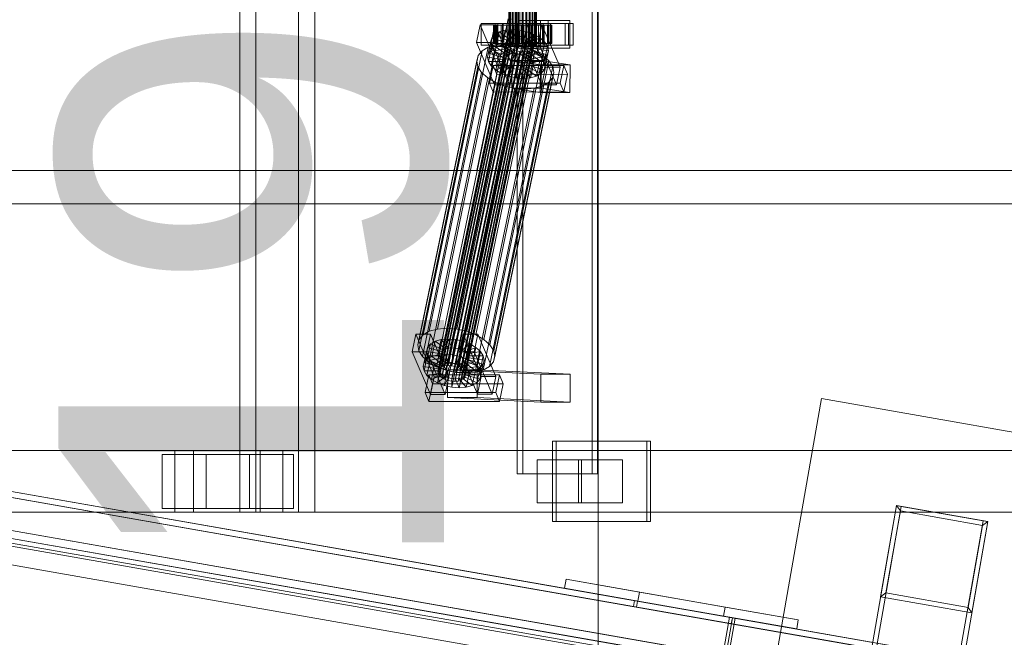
# Model space of a CAD drawing. Header units: millimetres. Extents: x -4395 to 65662, y -65530 to 6847.
# Tile 655 of 656: x 22675 to 23313, y -18531 to -18130. Entities that reach past the tile are written whole.
import ezdxf

# ---------------------------------------------------------------- set-up
doc = ezdxf.new("R2010")
doc.units = ezdxf.units.MM
for name, color, linetype, lineweight in [('COTAS_O', 1, 'Continuous', 0), ('superior_C02', 7, 'Continuous', 0), ('superior_C07', 7, 'Continuous', 0)]:
    doc.layers.add(name, color=color, linetype=linetype, lineweight=lineweight)
doc.dimstyles.new('R19_100', dxfattribs={"dimtxt": 250, "dimasz": 150, "dimexe": 150, "dimexo": 80, "dimgap": 100, "dimtad": 1, "dimtih": 1, "dimtoh": 1, "dimdsep": 46, "dimcen": 0.09, "dimadec": 0, "dimazin": 0, "dimtfac": 1, "dimtdec": 4, "dimtofl": 0, "dimtmove": 0, "dimatfit": 3, "dimfxl": 1, "dimtolj": 1, "dimtzin": 0, "dimarcsym": 0})

# ---------------------------------------------------------------- blocks, each defined once
blk = doc.blocks.new('DIM_R33_39')
at = {"layer": 'COTAS_O'}
for p, q in [((23050.07, -17510), (23005.07, -17660)), ((23750.07, -17510), (23050.07, -17510)), ((23050.07, -19480), (23050.07, -17510)), ((23050.07, -17510), (23095.07, -17660)), ((23050.07, -19480), (23005.07, -19330)), ((23050.07, -19480), (23095.07, -19330)), ((23750.07, -19480), (23050.07, -19480))]:
    blk.add_line(p, q, dxfattribs=at)
blk.add_text('1970 O', height=250, rotation=90, dxfattribs=at).set_placement((22950.07, -18495))

msp = doc.modelspace()

# ---------------------------------------------------------------- linework, layer by layer
at = {"layer": 'superior_C02'}
for p, q in [((22817.676, -17550), (22817.676, -18450)), ((22828.108, -18450), (22828.108, -17550)), ((22855.858, -18450), (22855.858, -17550)), ((22866.29, -17550), (22866.29, -18450)), ((22997.619, -17575), (22997.619, -18425)), ((23001.196, -18425), (23001.196, -17575)), ((23046.11, -18425), (23046.11, -17575)), ((23049.687, -17575), (23049.687, -18425)), ((22992.128, -18148), (22992.128, -17852)), ((22992.339, -18148), (22992.339, -17852)), ((22992.529, -18148), (22992.529, -17852)), ((22993.149, -18148), (22993.149, -17852)), ((22993.516, -18148), (22993.516, -17852)), ((22994.502, -18148), (22994.502, -17852)), ((22995.021, -18148), (22995.021, -17852)), ((22996.306, -18148), (22996.306, -17852)), ((22996.942, -18148), (22996.942, -17852)), ((22998.438, -18148), (22998.438, -17852)), ((22999.148, -18148), (22999.148, -17852)), ((23000.753, -18148), (23000.753, -17852)), ((23001.488, -18148), (23001.488, -17852)), ((23003.092, -18148), (23003.092, -17852)), ((23003.803, -18148), (23003.803, -17852)), ((23005.298, -18148), (23005.298, -17852)), ((23005.935, -18148), (23005.935, -17852)), ((23007.219, -18148), (23007.219, -17852)), ((23007.739, -18148), (23007.739, -17852)), ((23008.724, -18148), (23008.724, -17852)), ((23009.092, -18148), (23009.092, -17852)), ((23009.711, -17852), (23009.711, -18148)), ((23009.901, -18148), (23009.901, -17852)), ((23010.113, -18148), (23010.113, -17852)), ((22973.531, -18133.859), (22971.151, -18145.327)), ((22991.771, -18130), (22971.369, -18228.298)), ((22973.147, -18228.298), (22993.55, -18130)), ((22983.076, -18133.847), (22973.531, -18133.859)), ((22985.282, -18161.391), (22973.531, -18133.859)), ((22983.765, -18133), (22974.219, -18133)), ((22974.219, -18133), (22974.219, -18147)), ((22988.526, -18133), (22974.219, -18133)), ((22980.696, -18145.315), (22983.076, -18133.847)), ((22982.582, -18134), (22982.136, -18134)), ((22982.136, -18134), (22992.128, -18134)), ((22982.136, -18146), (22982.136, -18134)), ((22982.136, -18134), (22982.984, -18134)), ((22984.291, -18134), (22982.582, -18134)), ((22982.582, -18134), (22992.339, -18134)), ((22982.582, -18146), (22982.582, -18134)), ((22982.984, -18134), (22992.529, -18134)), ((22982.984, -18146), (22982.984, -18134)), ((22982.984, -18134), (22985.067, -18134)), ((22983.076, -18133.847), (22994.827, -18161.379)), ((22983.765, -18147), (22983.765, -18133)), ((22983.765, -18133), (22998.071, -18133)), ((22987.148, -18134), (22984.291, -18134)), ((22984.291, -18134), (22993.149, -18134)), ((22984.291, -18146), (22984.291, -18134)), ((23030.884, -18133), (22985.066, -18133)), ((22985.066, -18133), (22985.066, -18147)), ((22988.047, -18133), (22985.066, -18133)), ((22985.067, -18134), (22993.516, -18134)), ((22985.067, -18146), (22985.067, -18134)), ((22985.067, -18134), (22988.245, -18134)), ((22990.956, -18134), (22987.148, -18134)), ((22987.148, -18134), (22994.502, -18134)), ((22987.148, -18146), (22987.148, -18134)), ((22988.047, -18147), (22988.047, -18133)), ((22988.047, -18133), (23033.865, -18133)), ((22988.245, -18134), (22995.021, -18134)), ((22988.245, -18146), (22988.245, -18134)), ((22988.245, -18134), (22992.3, -18134)), ((22988.526, -18147), (22988.526, -18133)), ((22988.526, -18133), (22998.071, -18133)), ((22995.457, -18134), (22990.956, -18134)), ((22990.956, -18134), (22996.306, -18134)), ((22990.956, -18146), (22990.956, -18134)), ((22992.128, -18134), (22992.339, -18134)), ((22992.128, -18134), (22992.128, -18146)), ((22992.529, -18134), (22992.128, -18134)), ((22992.3, -18134), (22996.942, -18134)), ((22992.3, -18146), (22992.3, -18134)), ((22992.3, -18134), (22996.956, -18134)), ((22992.339, -18134), (22993.149, -18134)), ((22992.339, -18134), (22992.339, -18146)), ((22992.529, -18134), (22992.529, -18146)), ((22993.516, -18134), (22992.529, -18134)), ((22993.149, -18134), (22994.502, -18134)), ((22993.149, -18134), (22993.149, -18146)), ((22993.516, -18134), (22993.516, -18146)), ((22995.021, -18134), (22993.516, -18134)), ((22994.502, -18134), (22996.306, -18134)), ((22994.502, -18134), (22994.502, -18146)), ((22995.021, -18134), (22995.021, -18146)), ((22996.942, -18134), (22995.021, -18134)), ((23000.344, -18134), (22995.457, -18134)), ((22995.457, -18134), (22998.438, -18134)), ((22995.457, -18146), (22995.457, -18134)), ((22996.306, -18134), (22998.438, -18134)), ((22996.306, -18134), (22996.306, -18146)), ((22996.942, -18134), (22996.942, -18146)), ((22999.148, -18134), (22996.942, -18134)), ((22996.956, -18134), (22999.148, -18134)), ((22996.956, -18146), (22996.956, -18134)), ((22996.956, -18134), (23001.896, -18134)), ((22998.071, -18133), (22998.071, -18147)), ((23017.521, -18131), (22998.43, -18131)), ((22998.43, -18131), (22998.43, -18149)), ((23012.617, -18131), (22998.43, -18131)), ((22998.438, -18134), (23000.753, -18134)), ((22998.438, -18134), (22998.438, -18146)), ((22999.148, -18134), (22999.148, -18146)), ((23001.488, -18134), (22999.148, -18134)), ((23005.284, -18134), (23000.344, -18134)), ((23000.344, -18134), (23000.753, -18134)), ((23000.344, -18146), (23000.344, -18134)), ((23000.753, -18134), (23003.092, -18134)), ((23000.753, -18134), (23000.753, -18146)), ((23001.896, -18134), (23001.488, -18134)), ((23001.488, -18134), (23001.488, -18146)), ((23003.803, -18134), (23001.488, -18134)), ((23004.077, -18133.821), (23001.696, -18145.289)), ((23001.896, -18146), (23001.896, -18134)), ((23001.896, -18134), (23006.783, -18134)), ((23005.284, -18134), (23003.092, -18134)), ((23003.092, -18134), (23005.298, -18134)), ((23003.092, -18134), (23003.092, -18146)), ((23006.783, -18134), (23003.803, -18134)), ((23003.803, -18134), (23003.803, -18146)), ((23005.935, -18134), (23003.803, -18134)), ((23013.622, -18133.809), (23004.077, -18133.821)), ((23015.827, -18161.353), (23004.077, -18133.821)), ((23014.31, -18133), (23004.765, -18133)), ((23004.765, -18133), (23004.765, -18147)), ((23019.071, -18133), (23004.765, -18133)), ((23009.94, -18134), (23005.284, -18134)), ((23005.284, -18146), (23005.284, -18134)), ((23009.94, -18134), (23005.298, -18134)), ((23005.298, -18134), (23007.219, -18134)), ((23005.298, -18134), (23005.298, -18146)), ((23011.284, -18134), (23005.935, -18134)), ((23005.935, -18134), (23005.935, -18146)), ((23007.739, -18134), (23005.935, -18134)), ((23006.783, -18146), (23006.783, -18134)), ((23006.783, -18134), (23011.284, -18134)), ((23013.995, -18134), (23007.219, -18134)), ((23007.219, -18134), (23008.724, -18134)), ((23007.219, -18134), (23007.219, -18146)), ((23015.093, -18134), (23007.739, -18134)), ((23007.739, -18134), (23007.739, -18146)), ((23009.092, -18134), (23007.739, -18134)), ((23017.173, -18134), (23008.724, -18134)), ((23008.724, -18134), (23009.711, -18134)), ((23008.724, -18134), (23008.724, -18146)), ((23017.949, -18134), (23009.092, -18134)), ((23009.092, -18134), (23009.092, -18146)), ((23009.901, -18134), (23009.092, -18134)), ((23009.711, -18134), (23019.257, -18134)), ((23009.711, -18146), (23009.711, -18134)), ((23009.711, -18134), (23010.113, -18134)), ((23019.658, -18134), (23009.901, -18134)), ((23009.901, -18134), (23009.901, -18146)), ((23010.113, -18134), (23009.901, -18134)), ((23013.995, -18134), (23009.94, -18134)), ((23009.94, -18146), (23009.94, -18134)), ((23020.104, -18134), (23010.113, -18134)), ((23010.113, -18134), (23010.113, -18146)), ((23011.242, -18145.277), (23013.622, -18133.809)), ((23011.284, -18146), (23011.284, -18134)), ((23011.284, -18134), (23015.093, -18134)), ((23012.617, -18149), (23012.617, -18131)), ((23012.617, -18131), (23031.708, -18131)), ((23013.622, -18133.809), (23025.373, -18161.341)), ((23017.173, -18134), (23013.995, -18134)), ((23013.995, -18146), (23013.995, -18134)), ((23014.31, -18147), (23014.31, -18133)), ((23014.31, -18133), (23028.617, -18133)), ((23015.093, -18146), (23015.093, -18134)), ((23015.093, -18134), (23017.949, -18134)), ((23019.257, -18134), (23017.173, -18134)), ((23017.173, -18146), (23017.173, -18134)), ((23017.521, -18149), (23017.521, -18131)), ((23017.521, -18131), (23031.708, -18131)), ((23017.949, -18146), (23017.949, -18134)), ((23017.949, -18134), (23019.658, -18134)), ((23019.071, -18147), (23019.071, -18133)), ((23019.071, -18133), (23028.617, -18133)), ((23019.257, -18134), (23019.257, -18146)), ((23020.104, -18134), (23019.257, -18134)), ((23019.658, -18146), (23019.658, -18134)), ((23019.658, -18134), (23020.104, -18134)), ((23020.104, -18146), (23020.104, -18134)), ((23028.617, -18133), (23028.617, -18147)), ((23030.884, -18147), (23030.884, -18133)), ((23030.884, -18133), (23033.865, -18133)), ((23031.708, -18131), (23031.708, -18149)), ((23033.865, -18133), (23033.865, -18147)), ((22950.65, -18355.022), (22995.025, -18141.224)), ((22952.798, -18354.844), (22997.174, -18141.045)), ((22955.097, -18355.017), (22999.472, -18141.218)), ((22980.883, -18149.985), (22982.924, -18140.156)), ((22982.924, -18140.156), (22981.005, -18142.416)), ((22985.941, -18138.419), (22982.924, -18140.156)), ((22982.924, -18140.156), (22991.404, -18144.203)), ((22983.9, -18148.249), (22985.941, -18138.419)), ((22989.85, -18137.325), (22985.941, -18138.419)), ((22985.941, -18138.419), (22992.833, -18143.38)), ((22987.81, -18147.155), (22989.85, -18137.325)), ((22994.386, -18136.948), (22989.85, -18137.325)), ((22989.85, -18137.325), (22994.685, -18142.862)), ((22992.345, -18146.777), (22994.386, -18136.948)), ((22995.025, -18141.224), (22993.174, -18141.742)), ((22999.238, -18137.313), (22994.386, -18136.948)), ((22994.386, -18136.948), (22996.834, -18142.683)), ((22997.174, -18141.045), (22995.025, -18141.224)), ((22999.472, -18141.218), (22997.174, -18141.045)), ((22997.198, -18147.143), (22999.238, -18137.313)), ((22999.238, -18137.313), (22999.132, -18142.856)), ((23004.077, -18138.396), (22999.238, -18137.313)), ((23001.764, -18141.731), (22999.472, -18141.218)), ((23004.077, -18138.396), (23001.424, -18143.369)), ((23002.037, -18148.226), (23004.077, -18138.396)), ((23008.572, -18140.123), (23003.554, -18144.188)), ((23008.572, -18140.123), (23004.077, -18138.396)), ((23006.532, -18149.953), (23008.572, -18140.123)), ((23012.418, -18142.377), (23008.572, -18140.123)), ((22945.781, -18331.197), (22984.035, -18146.887)), ((22946.133, -18358.68), (22990.509, -18144.881)), ((22946.411, -18360.017), (22990.786, -18146.218)), ((22946.46, -18357.434), (22990.835, -18143.635)), ((22947.274, -18361.352), (22991.649, -18147.554)), ((22947.369, -18356.363), (22991.744, -18142.565)), ((22948.798, -18355.541), (22993.174, -18141.742)), ((22951.844, -18330.692), (22990.099, -18146.383)), ((22957.389, -18355.53), (23001.764, -18141.731)), ((22958.331, -18331.181), (22996.586, -18146.872)), ((22959.518, -18356.348), (23003.894, -18142.549)), ((22961.34, -18357.415), (23005.715, -18143.617)), ((22962.73, -18358.659), (23007.105, -18144.861)), ((23007.968, -18146.196), (22963.593, -18359.995)), ((22963.87, -18361.332), (23008.245, -18147.533)), ((22971.151, -18145.327), (22980.696, -18145.315)), ((22971.151, -18145.327), (22982.901, -18172.859)), ((22974.219, -18147), (22983.765, -18147)), ((22974.219, -18147), (22988.526, -18147)), ((22978.274, -18154.877), (22980.315, -18145.047)), ((22984.035, -18146.887), (22978.809, -18148.35)), ((22978.964, -18152.246), (22981.005, -18142.416)), ((22981.005, -18142.416), (22980.315, -18145.047)), ((22980.315, -18145.047), (22990.169, -18146.52)), ((22980.315, -18145.047), (22980.901, -18147.868)), ((22992.447, -18172.847), (22980.696, -18145.315)), ((22980.901, -18147.868), (22990.446, -18147.856)), ((22981.005, -18142.416), (22990.495, -18145.274)), ((22992.128, -18146), (22982.136, -18146)), ((22982.136, -18146), (22982.582, -18146)), ((22982.984, -18146), (22982.136, -18146)), ((22992.339, -18146), (22982.582, -18146)), ((22982.582, -18146), (22984.291, -18146)), ((22992.529, -18146), (22982.984, -18146)), ((22985.067, -18146), (22982.984, -18146)), ((22998.071, -18147), (22983.765, -18147)), ((22983.9, -18148.249), (22987.81, -18147.155)), ((22990.099, -18146.383), (22984.035, -18146.887)), ((22993.149, -18146), (22984.291, -18146)), ((22984.291, -18146), (22987.148, -18146)), ((22985.066, -18147), (23030.884, -18147)), ((22985.066, -18147), (22988.047, -18147)), ((22993.516, -18146), (22985.067, -18146)), ((22988.245, -18146), (22985.067, -18146)), ((22994.502, -18146), (22987.148, -18146)), ((22987.148, -18146), (22990.956, -18146)), ((22987.81, -18147.155), (22992.345, -18146.777)), ((22992.645, -18152.692), (22987.81, -18147.155)), ((23033.865, -18147), (22988.047, -18147)), ((22990.169, -18146.52), (22988.128, -18156.35)), ((22995.021, -18146), (22988.245, -18146)), ((22992.3, -18146), (22988.245, -18146)), ((22990.446, -18147.856), (22988.406, -18157.686)), ((22990.495, -18145.274), (22988.455, -18155.103)), ((22998.071, -18147), (22988.526, -18147)), ((22991.404, -18144.203), (22989.364, -18154.033)), ((22996.586, -18146.872), (22990.099, -18146.383)), ((22990.169, -18146.52), (22990.495, -18145.274)), ((22990.446, -18147.856), (22990.169, -18146.52)), ((22991.309, -18149.192), (22990.446, -18147.856)), ((22990.495, -18145.274), (22991.404, -18144.203)), ((22990.835, -18143.635), (22990.509, -18144.881)), ((22990.509, -18144.881), (22990.786, -18146.218)), ((22990.786, -18146.218), (22991.649, -18147.554)), ((22992.833, -18143.38), (22990.793, -18153.21)), ((22991.744, -18142.565), (22990.835, -18143.635)), ((22996.306, -18146), (22990.956, -18146)), ((22990.956, -18146), (22995.457, -18146)), ((22991.404, -18144.203), (22992.833, -18143.38)), ((22991.649, -18147.554), (22993.039, -18148.798)), ((22993.174, -18141.742), (22991.744, -18142.565)), ((22992.339, -18146), (22992.128, -18146)), ((22992.128, -18146), (22992.529, -18146)), ((22996.942, -18146), (22992.3, -18146)), ((22996.956, -18146), (22992.3, -18146)), ((22993.149, -18146), (22992.339, -18146)), ((22994.794, -18152.513), (22992.345, -18146.777)), ((22992.345, -18146.777), (22997.198, -18147.143)), ((22992.529, -18146), (22993.516, -18146)), ((22994.685, -18142.862), (22992.645, -18152.692)), ((22992.833, -18143.38), (22994.685, -18142.862)), ((22994.502, -18146), (22993.149, -18146)), ((22993.516, -18146), (22995.021, -18146)), ((22996.306, -18146), (22994.502, -18146)), ((22994.685, -18142.862), (22996.834, -18142.683)), ((22996.834, -18142.683), (22994.794, -18152.513)), ((22995.021, -18146), (22996.942, -18146)), ((22998.438, -18146), (22995.457, -18146)), ((22995.457, -18146), (23000.344, -18146)), ((22998.438, -18146), (22996.306, -18146)), ((23003.054, -18148.32), (22996.586, -18146.872)), ((22996.834, -18142.683), (22999.132, -18142.856)), ((22996.942, -18146), (22999.148, -18146)), ((22999.148, -18146), (22996.956, -18146)), ((23001.896, -18146), (22996.956, -18146)), ((22999.132, -18142.856), (22997.092, -18152.686)), ((22997.092, -18152.686), (22997.198, -18147.143)), ((22997.198, -18147.143), (23002.037, -18148.226)), ((23000.753, -18146), (22998.438, -18146)), ((22999.132, -18142.856), (23001.424, -18143.369)), ((22999.148, -18146), (23001.488, -18146)), ((23001.424, -18143.369), (22999.384, -18153.199)), ((23000.753, -18146), (23000.344, -18146)), ((23000.344, -18146), (23005.284, -18146)), ((23003.092, -18146), (23000.753, -18146)), ((23001.424, -18143.369), (23003.554, -18144.188)), ((23001.488, -18146), (23001.896, -18146)), ((23001.488, -18146), (23003.803, -18146)), ((23003.554, -18144.188), (23001.514, -18154.017)), ((23001.696, -18145.289), (23011.242, -18145.277)), ((23001.696, -18145.289), (23013.447, -18172.821)), ((23003.894, -18142.549), (23001.764, -18141.731)), ((23006.783, -18146), (23001.896, -18146)), ((23005.298, -18146), (23003.092, -18146)), ((23003.092, -18146), (23005.284, -18146)), ((23005.375, -18145.255), (23003.335, -18155.085)), ((23003.554, -18144.188), (23005.375, -18145.255)), ((23003.803, -18146), (23006.783, -18146)), ((23003.803, -18146), (23005.935, -18146)), ((23005.715, -18143.617), (23003.894, -18142.549)), ((23006.765, -18146.499), (23004.725, -18156.329)), ((23004.765, -18147), (23014.31, -18147)), ((23004.765, -18147), (23019.071, -18147)), ((23005.284, -18146), (23009.94, -18146)), ((23007.219, -18146), (23005.298, -18146)), ((23005.298, -18146), (23009.94, -18146)), ((23012.418, -18142.377), (23005.375, -18145.255)), ((23005.375, -18145.255), (23006.765, -18146.499)), ((23005.588, -18157.665), (23007.628, -18147.835)), ((23007.105, -18144.861), (23005.715, -18143.617)), ((23005.935, -18146), (23011.284, -18146)), ((23005.935, -18146), (23007.739, -18146)), ((23015.352, -18145.003), (23006.765, -18146.499)), ((23006.765, -18146.499), (23007.628, -18147.835)), ((23011.284, -18146), (23006.783, -18146)), ((23007.968, -18146.196), (23007.105, -18144.861)), ((23008.724, -18146), (23007.219, -18146)), ((23007.219, -18146), (23013.995, -18146)), ((23007.628, -18147.835), (23017.173, -18147.823)), ((23007.628, -18147.835), (23007.905, -18149.171)), ((23007.739, -18146), (23015.093, -18146)), ((23007.739, -18146), (23009.092, -18146)), ((23007.919, -18148.779), (23008.245, -18147.533)), ((23008.245, -18147.533), (23007.968, -18146.196)), ((23009.711, -18146), (23008.724, -18146)), ((23008.724, -18146), (23017.173, -18146)), ((23009.092, -18146), (23017.949, -18146)), ((23009.092, -18146), (23009.901, -18146)), ((23019.257, -18146), (23009.711, -18146)), ((23010.113, -18146), (23009.711, -18146)), ((23009.901, -18146), (23019.658, -18146)), ((23009.901, -18146), (23010.113, -18146)), ((23009.94, -18146), (23013.995, -18146)), ((23010.113, -18146), (23020.104, -18146)), ((23010.378, -18152.207), (23012.418, -18142.377)), ((23022.992, -18172.809), (23011.242, -18145.277)), ((23015.093, -18146), (23011.284, -18146)), ((23015.352, -18145.003), (23012.418, -18142.377)), ((23013.311, -18154.833), (23015.352, -18145.003)), ((23013.995, -18146), (23017.173, -18146)), ((23028.617, -18147), (23014.31, -18147)), ((23017.949, -18146), (23015.093, -18146)), ((23017.173, -18147.823), (23015.133, -18157.653)), ((23017.173, -18147.823), (23015.352, -18145.003)), ((23017.173, -18146), (23019.257, -18146)), ((23017.759, -18150.644), (23017.173, -18147.823)), ((23019.658, -18146), (23017.949, -18146)), ((23028.617, -18147), (23019.071, -18147)), ((23019.257, -18146), (23020.104, -18146)), ((23020.104, -18146), (23019.658, -18146)), ((23033.865, -18147), (23030.884, -18147)), ((22933.956, -18338.003), (22972.21, -18153.694)), ((22936.521, -18334.981), (22974.776, -18150.672)), ((22940.554, -18332.659), (22978.809, -18148.35)), ((22948.663, -18362.596), (22993.039, -18148.798)), ((22950.485, -18363.664), (22994.86, -18149.865)), ((22952.614, -18364.482), (22996.99, -18150.683)), ((22954.906, -18364.995), (22999.282, -18151.196)), ((22957.205, -18365.168), (23001.58, -18151.369)), ((22959.353, -18364.989), (23003.729, -18151.191)), ((22961.205, -18364.471), (23005.581, -18150.672)), ((22962.634, -18363.648), (23007.01, -18149.85)), ((22963.543, -18362.578), (23007.919, -18148.779)), ((22964.8, -18332.629), (23003.054, -18148.32)), ((22970.809, -18334.938), (23009.064, -18150.629)), ((22972.21, -18153.694), (22971.288, -18157.211)), ((22974.776, -18150.672), (22972.21, -18153.694)), ((22978.809, -18148.35), (22974.776, -18150.672)), ((22975.95, -18337.95), (23014.205, -18153.641)), ((22978.274, -18154.877), (22978.964, -18152.246)), ((22978.86, -18157.698), (22980.901, -18147.868)), ((22978.964, -18152.246), (22980.883, -18149.985)), ((22988.455, -18155.103), (22978.964, -18152.246)), ((22980.682, -18160.518), (22982.722, -18150.688)), ((22980.883, -18149.985), (22983.9, -18148.249)), ((22989.364, -18154.033), (22980.883, -18149.985)), ((22980.901, -18147.868), (22982.722, -18150.688)), ((22982.722, -18150.688), (22991.309, -18149.192)), ((22982.722, -18150.688), (22985.656, -18153.314)), ((22983.616, -18163.144), (22985.656, -18153.314)), ((22990.793, -18153.21), (22983.9, -18148.249)), ((22985.656, -18153.314), (22992.699, -18150.436)), ((22985.656, -18153.314), (22989.502, -18155.567)), ((22989.364, -18154.033), (22988.455, -18155.103)), ((22991.309, -18149.192), (22989.269, -18159.022)), ((22990.793, -18153.21), (22989.364, -18154.033)), ((22989.502, -18155.567), (22994.52, -18151.503)), ((22992.699, -18150.436), (22990.658, -18160.266)), ((22992.645, -18152.692), (22990.793, -18153.21)), ((22992.699, -18150.436), (22991.309, -18149.192)), ((22992.529, -18148), (22992.128, -18148)), ((22992.128, -18148), (22992.339, -18148)), ((22992.339, -18148), (22993.149, -18148)), ((22994.52, -18151.503), (22992.48, -18161.333)), ((22993.516, -18148), (22992.529, -18148)), ((22994.794, -18152.513), (22992.645, -18152.692)), ((22994.52, -18151.503), (22992.699, -18150.436)), ((22993.039, -18148.798), (22994.86, -18149.865)), ((22993.149, -18148), (22994.502, -18148)), ((22995.021, -18148), (22993.516, -18148)), ((22993.997, -18157.295), (22996.65, -18152.321)), ((22994.502, -18148), (22996.306, -18148)), ((22996.65, -18152.321), (22994.52, -18151.503)), ((22996.65, -18152.321), (22994.609, -18162.151)), ((22997.092, -18152.686), (22994.794, -18152.513)), ((22994.86, -18149.865), (22996.99, -18150.683)), ((22996.942, -18148), (22995.021, -18148)), ((22996.306, -18148), (22998.438, -18148)), ((22998.942, -18152.835), (22996.65, -18152.321)), ((22998.942, -18152.835), (22996.901, -18162.664)), ((22999.148, -18148), (22996.942, -18148)), ((22996.99, -18150.683), (22999.282, -18151.196)), ((22999.384, -18153.199), (22997.092, -18152.686)), ((22998.43, -18149), (23017.521, -18149)), ((23012.617, -18149), (22998.43, -18149)), ((22998.438, -18148), (23000.753, -18148)), ((22998.836, -18158.378), (22998.942, -18152.835)), ((23001.24, -18153.008), (22998.942, -18152.835)), ((23001.488, -18148), (22999.148, -18148)), ((23001.24, -18153.008), (22999.2, -18162.837)), ((22999.282, -18151.196), (23001.58, -18151.369)), ((22999.384, -18153.199), (23002.037, -18148.226)), ((23001.514, -18154.017), (22999.384, -18153.199)), ((23000.753, -18148), (23003.092, -18148)), ((23003.389, -18152.829), (23001.24, -18153.008)), ((23003.688, -18158.743), (23001.24, -18153.008)), ((23003.389, -18152.829), (23001.348, -18162.659)), ((23003.803, -18148), (23001.488, -18148)), ((23001.514, -18154.017), (23006.532, -18149.953)), ((23003.335, -18155.085), (23001.514, -18154.017)), ((23001.58, -18151.369), (23003.729, -18151.191)), ((23002.037, -18148.226), (23006.532, -18149.953)), ((23009.064, -18150.629), (23003.054, -18148.32)), ((23003.092, -18148), (23005.298, -18148)), ((23005.241, -18152.311), (23003.2, -18162.14)), ((23003.335, -18155.085), (23010.378, -18152.207)), ((23005.241, -18152.311), (23003.389, -18152.829)), ((23008.224, -18158.366), (23003.389, -18152.829)), ((23003.729, -18151.191), (23005.581, -18150.672)), ((23005.935, -18148), (23003.803, -18148)), ((23006.67, -18151.488), (23004.629, -18161.318)), ((23006.67, -18151.488), (23005.241, -18152.311)), ((23012.133, -18157.272), (23005.241, -18152.311)), ((23005.298, -18148), (23007.219, -18148)), ((23007.579, -18150.417), (23005.538, -18160.247)), ((23005.581, -18150.672), (23007.01, -18149.85)), ((23007.905, -18149.171), (23005.865, -18159.001)), ((23007.739, -18148), (23005.935, -18148)), ((23006.532, -18149.953), (23010.378, -18152.207)), ((23007.579, -18150.417), (23006.67, -18151.488)), ((23015.15, -18155.535), (23006.67, -18151.488)), ((23007.01, -18149.85), (23007.919, -18148.779)), ((23007.219, -18148), (23008.724, -18148)), ((23007.905, -18149.171), (23007.579, -18150.417)), ((23017.069, -18153.275), (23007.579, -18150.417)), ((23009.092, -18148), (23007.739, -18148)), ((23017.759, -18150.644), (23007.905, -18149.171)), ((23008.724, -18148), (23009.711, -18148)), ((23014.205, -18153.641), (23009.064, -18150.629)), ((23009.901, -18148), (23009.092, -18148)), ((23009.711, -18148), (23010.113, -18148)), ((23010.113, -18148), (23009.901, -18148)), ((23010.378, -18152.207), (23013.311, -18154.833)), ((23031.708, -18149), (23012.617, -18149)), ((23018.127, -18157.152), (23014.205, -18153.641)), ((23015.029, -18163.105), (23017.069, -18153.275)), ((23015.15, -18155.535), (23017.069, -18153.275)), ((23015.719, -18160.474), (23017.759, -18150.644)), ((23017.069, -18153.275), (23017.759, -18150.644)), ((23031.708, -18149), (23017.521, -18149)), ((22933.033, -18341.52), (22971.288, -18157.211)), ((22971.288, -18157.211), (22972.071, -18160.982)), ((22988.128, -18156.35), (22978.274, -18154.877)), ((22978.86, -18157.698), (22978.274, -18154.877)), ((22988.406, -18157.686), (22978.86, -18157.698)), ((22980.682, -18160.518), (22978.86, -18157.698)), ((22981.928, -18160.247), (22979.548, -18171.715)), ((22979.872, -18341.461), (23018.127, -18157.152)), ((22989.269, -18159.022), (22980.682, -18160.518)), ((22983.616, -18163.144), (22980.682, -18160.518)), ((23027.747, -18160.19), (22981.928, -18160.247)), ((22984.376, -18165.983), (22981.928, -18160.247)), ((22990.658, -18160.266), (22983.616, -18163.144)), ((22987.461, -18165.397), (22989.502, -18155.567)), ((22988.455, -18155.103), (22988.128, -18156.35)), ((22988.128, -18156.35), (22988.406, -18157.686)), ((22988.406, -18157.686), (22989.269, -18159.022)), ((22989.269, -18159.022), (22990.658, -18160.266)), ((22989.502, -18155.567), (22993.997, -18157.295)), ((22990.658, -18160.266), (22992.48, -18161.333)), ((22991.957, -18167.125), (22993.997, -18157.295)), ((22994.226, -18156.962), (22993.978, -18174.943)), ((22993.997, -18157.295), (22998.836, -18158.378)), ((23013.316, -18156.962), (22994.226, -18156.962)), ((23012.735, -18159.83), (22994.226, -18156.962)), ((22996.795, -18168.208), (22998.836, -18158.378)), ((22998.836, -18158.378), (23003.688, -18158.743)), ((23001.648, -18168.573), (23003.688, -18158.743)), ((23004.725, -18156.329), (23003.335, -18155.085)), ((23003.688, -18158.743), (23008.224, -18158.366)), ((23004.629, -18161.318), (23005.538, -18160.247)), ((23004.725, -18156.329), (23013.311, -18154.833)), ((23005.588, -18157.665), (23004.725, -18156.329)), ((23005.538, -18160.247), (23005.865, -18159.001)), ((23005.538, -18160.247), (23015.029, -18163.105)), ((23015.133, -18157.653), (23005.588, -18157.665)), ((23005.865, -18159.001), (23005.588, -18157.665)), ((23005.865, -18159.001), (23015.719, -18160.474)), ((23006.184, -18168.196), (23008.224, -18158.366)), ((23008.224, -18158.366), (23012.133, -18157.272)), ((23010.093, -18167.102), (23012.133, -18157.272)), ((23012.133, -18157.272), (23015.15, -18155.535)), ((23012.487, -18177.811), (23012.735, -18159.83)), ((23012.735, -18159.83), (23031.825, -18159.83)), ((23013.069, -18174.943), (23013.316, -18156.962)), ((23013.11, -18165.365), (23015.15, -18155.535)), ((23013.311, -18154.833), (23015.133, -18157.653)), ((23013.316, -18156.962), (23031.825, -18159.83)), ((23015.719, -18160.474), (23015.029, -18163.105)), ((23015.133, -18157.653), (23015.719, -18160.474)), ((23020.562, -18160.922), (23018.127, -18157.152)), ((23025.366, -18171.658), (23027.747, -18160.19)), ((23027.747, -18160.19), (23030.195, -18165.926)), ((23031.825, -18159.83), (23031.578, -18177.811)), ((22933.816, -18345.291), (22972.071, -18160.982)), ((22936.252, -18349.061), (22974.507, -18164.752)), ((22972.071, -18160.982), (22974.507, -18164.752)), ((22974.507, -18164.752), (22978.428, -18168.263)), ((22981.996, -18177.451), (22984.376, -18165.983)), ((23020.562, -18160.922), (22982.307, -18345.231)), ((22982.901, -18172.859), (22985.282, -18161.391)), ((22983.091, -18349.002), (23021.345, -18164.693)), ((22987.461, -18165.397), (22983.616, -18163.144)), ((22984.376, -18165.983), (23030.195, -18165.926)), ((22985.282, -18161.391), (22994.827, -18161.379)), ((22992.48, -18161.333), (22987.461, -18165.397)), ((22991.957, -18167.125), (22987.461, -18165.397)), ((22994.609, -18162.151), (22991.957, -18167.125)), ((22994.827, -18161.379), (22992.447, -18172.847)), ((22992.48, -18161.333), (22994.609, -18162.151)), ((22994.609, -18162.151), (22996.901, -18162.664)), ((22996.901, -18162.664), (22996.795, -18168.208)), ((22996.901, -18162.664), (22999.2, -18162.837)), ((22999.2, -18162.837), (23001.348, -18162.659)), ((22999.2, -18162.837), (23001.648, -18168.573)), ((23001.348, -18162.659), (23003.2, -18162.14)), ((23001.348, -18162.659), (23006.184, -18168.196)), ((23003.2, -18162.14), (23004.629, -18161.318)), ((23003.2, -18162.14), (23010.093, -18167.102)), ((23004.629, -18161.318), (23013.11, -18165.365)), ((23013.11, -18165.365), (23010.093, -18167.102)), ((23015.029, -18163.105), (23013.11, -18165.365)), ((23013.447, -18172.821), (23015.827, -18161.353)), ((23015.827, -18161.353), (23025.373, -18161.341)), ((23020.423, -18168.21), (23021.345, -18164.693)), ((23021.345, -18164.693), (23020.562, -18160.922)), ((23025.373, -18161.341), (23022.992, -18172.809)), ((23030.195, -18165.926), (23027.814, -18177.394)), ((22940.174, -18352.572), (22978.428, -18168.263)), ((22945.315, -18355.584), (22983.569, -18171.275)), ((22978.428, -18168.263), (22983.569, -18171.275)), ((22979.548, -18171.715), (23025.366, -18171.658)), ((22979.548, -18171.715), (22981.996, -18177.451)), ((22979.603, -18355.541), (23017.858, -18171.232)), ((22982.168, -18352.519), (23020.423, -18168.21)), ((22992.447, -18172.847), (22982.901, -18172.859)), ((22983.569, -18171.275), (22989.579, -18173.584)), ((22996.795, -18168.208), (22991.957, -18167.125)), ((23001.648, -18168.573), (22996.795, -18168.208)), ((23006.184, -18168.196), (23001.648, -18168.573)), ((23010.093, -18167.102), (23006.184, -18168.196)), ((23022.992, -18172.809), (23013.447, -18172.821)), ((23013.824, -18173.554), (23017.858, -18171.232)), ((23017.858, -18171.232), (23020.423, -18168.21)), ((23027.814, -18177.394), (23025.366, -18171.658)), ((22951.324, -18357.893), (22989.579, -18173.584)), ((22957.793, -18359.341), (22996.048, -18175.032)), ((22964.28, -18359.83), (23002.535, -18175.521)), ((22970.343, -18359.326), (23008.598, -18175.016)), ((22975.57, -18357.863), (23013.824, -18173.554)), ((23027.814, -18177.394), (22981.996, -18177.451)), ((22989.579, -18173.584), (22996.048, -18175.032)), ((22993.978, -18174.943), (23013.069, -18174.943)), ((23012.487, -18177.811), (22993.978, -18174.943)), ((22996.048, -18175.032), (23002.535, -18175.521)), ((23002.535, -18175.521), (23008.598, -18175.016)), ((23008.598, -18175.016), (23013.824, -18173.554)), ((23031.578, -18177.811), (23012.487, -18177.811)), ((23031.578, -18177.811), (23013.069, -18174.943)), ((22971.369, -18228.298), (22541.592, -18228.298)), ((22543.371, -18228.298), (22973.147, -18228.298)), ((22971.369, -18228.298), (22973.147, -18228.298)), ((23401.145, -18228.298), (22971.369, -18228.298)), ((22973.147, -18228.298), (23402.923, -18228.298)), ((24634.01, -18250), (15575.415, -18250)), ((15576.913, -18250), (24635.508, -18250)), ((22936.521, -18334.981), (22940.554, -18332.659)), ((22940.554, -18332.659), (22945.781, -18331.197)), ((22945.781, -18331.197), (22951.844, -18330.692)), ((22951.844, -18330.692), (22958.331, -18331.181)), ((22958.331, -18331.181), (22964.8, -18332.629)), ((22964.8, -18332.629), (22970.809, -18334.938)), ((22931.876, -18334.551), (22929.496, -18346.02)), ((22941.421, -18334.539), (22931.876, -18334.551)), ((22943.626, -18362.083), (22931.876, -18334.551)), ((22933.033, -18341.52), (22933.956, -18338.003)), ((22933.956, -18338.003), (22936.521, -18334.981)), ((22939.041, -18346.008), (22941.421, -18334.539)), ((22944.286, -18339.111), (22941.269, -18340.848)), ((22941.421, -18334.539), (22953.172, -18362.071)), ((22942.245, -18348.941), (22944.286, -18339.111)), ((22948.195, -18338.017), (22944.286, -18339.111)), ((22944.286, -18339.111), (22951.178, -18344.073)), ((22946.155, -18347.847), (22948.195, -18338.017)), ((22952.731, -18337.64), (22948.195, -18338.017)), ((22948.195, -18338.017), (22953.03, -18343.554)), ((22950.69, -18347.47), (22952.731, -18337.64)), ((22957.583, -18338.005), (22952.731, -18337.64)), ((22952.731, -18337.64), (22955.179, -18343.376)), ((22955.543, -18347.835), (22957.583, -18338.005)), ((22957.583, -18338.005), (22957.477, -18343.549)), ((22962.422, -18339.088), (22957.583, -18338.005)), ((22962.422, -18339.088), (22959.769, -18344.062)), ((22962.421, -18334.513), (22960.041, -18345.981)), ((22960.382, -18348.918), (22962.422, -18339.088)), ((22971.967, -18334.501), (22962.421, -18334.513)), ((22974.172, -18362.045), (22962.421, -18334.513)), ((22966.917, -18340.816), (22962.422, -18339.088)), ((22969.587, -18345.969), (22971.967, -18334.501)), ((22970.809, -18334.938), (22975.95, -18337.95)), ((22971.967, -18334.501), (22983.718, -18362.033)), ((22975.95, -18337.95), (22979.872, -18341.461)), ((22933.816, -18345.291), (22933.033, -18341.52)), ((22936.252, -18349.061), (22933.816, -18345.291)), ((22936.619, -18355.569), (22938.66, -18345.739)), ((22937.309, -18352.938), (22939.35, -18343.108)), ((22939.35, -18343.108), (22938.66, -18345.739)), ((22938.66, -18345.739), (22948.513, -18347.212)), ((22938.66, -18345.739), (22939.245, -18348.56)), ((22939.228, -18350.678), (22941.269, -18340.848)), ((22941.269, -18340.848), (22939.35, -18343.108)), ((22939.35, -18343.108), (22948.84, -18345.966)), ((22941.269, -18340.848), (22949.749, -18344.895)), ((22949.749, -18344.895), (22947.709, -18354.725)), ((22948.84, -18345.966), (22949.749, -18344.895)), ((22951.178, -18344.073), (22949.138, -18353.902)), ((22949.749, -18344.895), (22951.178, -18344.073)), ((22953.03, -18343.554), (22950.99, -18353.384)), ((22951.178, -18344.073), (22953.03, -18343.554)), ((22953.03, -18343.554), (22955.179, -18343.376)), ((22955.179, -18343.376), (22953.138, -18353.205)), ((22955.179, -18343.376), (22957.477, -18343.549)), ((22957.477, -18343.549), (22955.437, -18353.378)), ((22957.477, -18343.549), (22959.769, -18344.062)), ((22959.769, -18344.062), (22957.729, -18353.892)), ((22959.769, -18344.062), (22961.899, -18344.88)), ((22961.899, -18344.88), (22959.858, -18354.71)), ((22966.917, -18340.816), (22961.899, -18344.88)), ((22961.899, -18344.88), (22963.72, -18345.947)), ((22970.763, -18343.069), (22963.72, -18345.947)), ((22964.877, -18350.645), (22966.917, -18340.816)), ((22973.696, -18345.695), (22965.11, -18347.191)), ((22970.763, -18343.069), (22966.917, -18340.816)), ((22968.723, -18352.899), (22970.763, -18343.069)), ((22973.696, -18345.695), (22970.763, -18343.069)), ((22971.656, -18355.525), (22973.696, -18345.695)), ((22975.518, -18348.515), (22973.696, -18345.695)), ((22979.872, -18341.461), (22982.307, -18345.231)), ((22982.307, -18345.231), (22983.091, -18349.002)), ((22929.496, -18346.02), (22939.041, -18346.008)), ((22929.496, -18346.02), (22941.246, -18373.551)), ((22940.174, -18352.572), (22936.252, -18349.061)), ((22937.205, -18358.39), (22939.245, -18348.56)), ((22937.309, -18352.938), (22939.228, -18350.678)), ((22939.027, -18361.21), (22941.067, -18351.38)), ((22950.792, -18373.539), (22939.041, -18346.008)), ((22939.228, -18350.678), (22942.245, -18348.941)), ((22947.709, -18354.725), (22939.228, -18350.678)), ((22939.245, -18348.56), (22948.791, -18348.548)), ((22939.245, -18348.56), (22941.067, -18351.38)), ((22941.067, -18351.38), (22949.654, -18349.884)), ((22941.067, -18351.38), (22944.001, -18354.006)), ((22942.245, -18348.941), (22946.155, -18347.847)), ((22949.138, -18353.902), (22942.245, -18348.941)), ((22944.001, -18354.006), (22951.043, -18351.128)), ((22946.155, -18347.847), (22950.69, -18347.47)), ((22950.99, -18353.384), (22946.155, -18347.847)), ((22948.513, -18347.212), (22946.473, -18357.042)), ((22948.791, -18348.548), (22946.751, -18358.378)), ((22948.84, -18345.966), (22946.8, -18355.796)), ((22949.654, -18349.884), (22947.614, -18359.714)), ((22948.513, -18347.212), (22948.84, -18345.966)), ((22948.791, -18348.548), (22948.513, -18347.212)), ((22949.654, -18349.884), (22948.791, -18348.548)), ((22951.043, -18351.128), (22949.003, -18360.958)), ((22951.043, -18351.128), (22949.654, -18349.884)), ((22953.138, -18353.205), (22950.69, -18347.47)), ((22950.69, -18347.47), (22955.543, -18347.835)), ((22952.865, -18352.196), (22951.043, -18351.128)), ((22955.437, -18353.378), (22955.543, -18347.835)), ((22955.543, -18347.835), (22960.382, -18348.918)), ((22957.729, -18353.892), (22960.382, -18348.918)), ((22959.858, -18354.71), (22964.877, -18350.645)), ((22960.041, -18345.981), (22969.587, -18345.969)), ((22960.041, -18345.981), (22971.792, -18373.513)), ((22960.382, -18348.918), (22964.877, -18350.645)), ((22963.72, -18345.947), (22961.68, -18355.777)), ((22965.11, -18347.191), (22963.07, -18357.021)), ((22963.72, -18345.947), (22965.11, -18347.191)), ((22965.923, -18351.109), (22963.883, -18360.939)), ((22963.933, -18358.357), (22965.973, -18348.527)), ((22966.25, -18349.863), (22964.21, -18359.693)), ((22964.877, -18350.645), (22968.723, -18352.899)), ((22965.923, -18351.109), (22965.014, -18352.18)), ((22965.11, -18347.191), (22965.973, -18348.527)), ((22966.25, -18349.863), (22965.923, -18351.109)), ((22975.414, -18353.967), (22965.923, -18351.109)), ((22965.973, -18348.527), (22975.518, -18348.515)), ((22965.973, -18348.527), (22966.25, -18349.863)), ((22976.104, -18351.336), (22966.25, -18349.863)), ((22981.337, -18373.501), (22969.587, -18345.969)), ((22975.518, -18348.515), (22973.478, -18358.345)), ((22974.064, -18361.166), (22976.104, -18351.336)), ((22975.414, -18353.967), (22976.104, -18351.336)), ((22976.104, -18351.336), (22975.518, -18348.515)), ((22983.091, -18349.002), (22982.168, -18352.519)), ((22936.619, -18355.569), (22937.309, -18352.938)), ((22946.473, -18357.042), (22936.619, -18355.569)), ((22937.205, -18358.39), (22936.619, -18355.569)), ((22946.751, -18358.378), (22937.205, -18358.39)), ((22939.027, -18361.21), (22937.205, -18358.39)), ((22946.8, -18355.796), (22937.309, -18352.938)), ((22945.315, -18355.584), (22940.174, -18352.572)), ((22941.961, -18363.836), (22944.001, -18354.006)), ((22944.001, -18354.006), (22947.846, -18356.26)), ((22951.324, -18357.893), (22945.315, -18355.584)), ((22945.806, -18366.09), (22947.846, -18356.26)), ((22946.133, -18358.68), (22946.46, -18357.434)), ((22946.46, -18357.434), (22947.369, -18356.363)), ((22946.8, -18355.796), (22946.473, -18357.042)), ((22946.473, -18357.042), (22946.751, -18358.378)), ((22946.751, -18358.378), (22947.614, -18359.714)), ((22947.709, -18354.725), (22946.8, -18355.796)), ((22947.369, -18356.363), (22948.798, -18355.541)), ((22949.138, -18353.902), (22947.709, -18354.725)), ((22947.846, -18356.26), (22952.865, -18352.196)), ((22947.846, -18356.26), (22952.342, -18357.987)), ((22948.798, -18355.541), (22950.65, -18355.022)), ((22950.99, -18353.384), (22949.138, -18353.902)), ((22950.302, -18367.817), (22952.342, -18357.987)), ((22950.65, -18355.022), (22952.798, -18354.844)), ((22952.865, -18352.196), (22950.825, -18362.025)), ((22953.138, -18353.205), (22950.99, -18353.384)), ((22957.793, -18359.341), (22951.324, -18357.893)), ((22952.342, -18357.987), (22954.994, -18353.014)), ((22952.342, -18357.987), (22957.181, -18359.07)), ((22952.485, -18357.646), (22952.409, -18375.644)), ((22971.576, -18357.646), (22952.485, -18357.646)), ((23012.878, -18360.514), (22952.485, -18357.646)), ((22952.798, -18354.844), (22955.097, -18355.017)), ((22954.994, -18353.014), (22952.865, -18352.196)), ((22954.994, -18353.014), (22952.954, -18362.843)), ((22955.437, -18353.378), (22953.138, -18353.205)), ((22957.287, -18353.527), (22954.994, -18353.014)), ((22955.097, -18355.017), (22957.389, -18355.53)), ((22957.287, -18353.527), (22955.246, -18363.357)), ((22957.729, -18353.892), (22955.437, -18353.378)), ((22957.181, -18359.07), (22957.287, -18353.527)), ((22959.585, -18353.7), (22957.287, -18353.527)), ((22957.389, -18355.53), (22959.518, -18356.348)), ((22959.585, -18353.7), (22957.545, -18363.53)), ((22959.858, -18354.71), (22957.729, -18353.892)), ((22959.518, -18356.348), (22961.34, -18357.415)), ((22961.734, -18353.521), (22959.585, -18353.7)), ((22962.033, -18359.436), (22959.585, -18353.7)), ((22961.734, -18353.521), (22959.693, -18363.351)), ((22961.68, -18355.777), (22959.858, -18354.71)), ((22961.34, -18357.415), (22962.73, -18358.659)), ((22963.585, -18353.003), (22961.545, -18362.833)), ((22961.68, -18355.777), (22968.723, -18352.899)), ((22963.07, -18357.021), (22961.68, -18355.777)), ((22963.585, -18353.003), (22961.734, -18353.521)), ((22966.569, -18359.058), (22961.734, -18353.521)), ((22965.014, -18352.18), (22962.974, -18362.01)), ((22963.07, -18357.021), (22971.656, -18355.525)), ((22963.933, -18358.357), (22963.07, -18357.021)), ((22965.014, -18352.18), (22963.585, -18353.003)), ((22970.478, -18357.964), (22963.585, -18353.003)), ((22973.478, -18358.345), (22963.933, -18358.357)), ((22964.21, -18359.693), (22963.933, -18358.357)), ((22973.495, -18356.228), (22965.014, -18352.18)), ((22966.569, -18359.058), (22970.478, -18357.964)), ((22968.438, -18367.794), (22970.478, -18357.964)), ((22968.723, -18352.899), (22971.656, -18355.525)), ((22975.57, -18357.863), (22970.343, -18359.326)), ((22970.478, -18357.964), (22973.495, -18356.228)), ((22971.455, -18366.057), (22973.495, -18356.228)), ((22971.5, -18375.644), (22971.576, -18357.646)), ((22971.576, -18357.646), (23031.969, -18360.514)), ((22971.656, -18355.525), (22973.478, -18358.345)), ((22973.374, -18363.797), (22975.414, -18353.967)), ((22973.478, -18358.345), (22974.064, -18361.166)), ((22973.495, -18356.228), (22975.414, -18353.967)), ((22979.603, -18355.541), (22975.57, -18357.863)), ((22982.168, -18352.519), (22979.603, -18355.541)), ((22940.273, -18360.939), (22937.893, -18372.408)), ((22947.614, -18359.714), (22939.027, -18361.21)), ((22941.961, -18363.836), (22939.027, -18361.21)), ((22986.092, -18360.882), (22940.273, -18360.939)), ((22942.721, -18366.675), (22940.273, -18360.939)), ((22941.246, -18373.551), (22943.626, -18362.083)), ((22949.003, -18360.958), (22941.961, -18363.836)), ((22945.806, -18366.09), (22941.961, -18363.836)), ((22943.626, -18362.083), (22953.172, -18362.071)), ((22950.825, -18362.025), (22945.806, -18366.09)), ((22946.411, -18360.017), (22946.133, -18358.68)), ((22947.274, -18361.352), (22946.411, -18360.017)), ((22948.663, -18362.596), (22947.274, -18361.352)), ((22947.614, -18359.714), (22949.003, -18360.958)), ((22950.485, -18363.664), (22948.663, -18362.596)), ((22949.003, -18360.958), (22950.825, -18362.025)), ((22952.954, -18362.843), (22950.302, -18367.817)), ((22952.614, -18364.482), (22950.485, -18363.664)), ((22953.172, -18362.071), (22950.792, -18373.539)), ((22950.825, -18362.025), (22952.954, -18362.843)), ((22954.906, -18364.995), (22952.614, -18364.482)), ((22952.954, -18362.843), (22955.246, -18363.357)), ((22955.14, -18368.9), (22957.181, -18359.07)), ((22955.246, -18363.357), (22955.14, -18368.9)), ((22955.246, -18363.357), (22957.545, -18363.53)), ((22957.181, -18359.07), (22962.033, -18359.436)), ((22957.545, -18363.53), (22959.693, -18363.351)), ((22957.545, -18363.53), (22959.993, -18369.265)), ((22964.28, -18359.83), (22957.793, -18359.341)), ((22961.205, -18364.471), (22959.353, -18364.989)), ((22959.693, -18363.351), (22961.545, -18362.833)), ((22959.693, -18363.351), (22964.528, -18368.888)), ((22959.993, -18369.265), (22962.033, -18359.436)), ((22962.634, -18363.648), (22961.205, -18364.471)), ((22961.545, -18362.833), (22962.974, -18362.01)), ((22961.545, -18362.833), (22968.438, -18367.794)), ((22962.033, -18359.436), (22966.569, -18359.058)), ((22963.543, -18362.578), (22962.634, -18363.648)), ((22962.73, -18358.659), (22963.593, -18359.995)), ((22962.974, -18362.01), (22963.883, -18360.939)), ((22962.974, -18362.01), (22971.455, -18366.057)), ((22963.87, -18361.332), (22963.543, -18362.578)), ((22963.593, -18359.995), (22963.87, -18361.332)), ((22963.883, -18360.939), (22964.21, -18359.693)), ((22963.883, -18360.939), (22973.374, -18363.797)), ((22964.21, -18359.693), (22974.064, -18361.166)), ((22970.343, -18359.326), (22964.28, -18359.83)), ((22964.528, -18368.888), (22966.569, -18359.058)), ((22973.374, -18363.797), (22971.455, -18366.057)), ((22971.792, -18373.513), (22974.172, -18362.045)), ((22974.064, -18361.166), (22973.374, -18363.797)), ((22974.172, -18362.045), (22983.718, -18362.033)), ((22983.718, -18362.033), (22981.337, -18373.501)), ((22983.711, -18372.35), (22986.092, -18360.882)), ((22986.092, -18360.882), (22988.54, -18366.618)), ((23012.802, -18378.512), (23012.878, -18360.514)), ((23012.878, -18360.514), (23031.969, -18360.514)), ((23031.969, -18360.514), (23031.893, -18378.512)), ((22940.341, -18378.143), (22942.721, -18366.675)), ((22942.721, -18366.675), (22988.54, -18366.618)), ((22950.302, -18367.817), (22945.806, -18366.09)), ((22955.14, -18368.9), (22950.302, -18367.817)), ((22957.205, -18365.168), (22954.906, -18364.995)), ((22959.993, -18369.265), (22955.14, -18368.9)), ((22959.353, -18364.989), (22957.205, -18365.168)), ((22964.528, -18368.888), (22959.993, -18369.265)), ((22968.438, -18367.794), (22964.528, -18368.888)), ((22971.455, -18366.057), (22968.438, -18367.794)), ((22988.54, -18366.618), (22986.159, -18378.086)), ((22937.893, -18372.408), (22983.711, -18372.35)), ((22937.893, -18372.408), (22940.341, -18378.143)), ((22950.792, -18373.539), (22941.246, -18373.551)), ((22952.409, -18375.644), (22971.5, -18375.644)), ((23012.802, -18378.512), (22952.409, -18375.644)), ((23031.893, -18378.512), (22971.5, -18375.644)), ((22981.337, -18373.501), (22971.792, -18373.513)), ((22986.159, -18378.086), (22983.711, -18372.35)), ((22986.159, -18378.086), (22940.341, -18378.143)), ((23031.893, -18378.512), (23012.802, -18378.512)), ((23081.541, -18404), (23020.45, -18404)), ((23020.45, -18404), (23020.45, -18456)), ((23022.834, -18404), (23020.45, -18404)), ((23022.834, -18456), (23022.834, -18404)), ((23022.834, -18404), (23083.926, -18404)), ((23081.541, -18456), (23081.541, -18404)), ((23081.541, -18404), (23083.926, -18404)), ((23083.926, -18404), (23083.926, -18456)), ((22775.666, -18410), (21630.207, -18410)), ((21642.129, -18410), (22787.589, -18410)), ((22830.806, -18410), (21685.346, -18410)), ((21700.249, -18410), (22845.709, -18410)), ((22795.946, -18412.5), (22767.309, -18412.5)), ((22767.309, -18412.5), (22767.309, -18447.5)), ((22823.939, -18412.5), (22767.309, -18412.5)), ((22775.666, -18410), (22775.666, -18450)), ((22787.589, -18410), (22775.666, -18410)), ((23921.126, -18410), (22775.666, -18410)), ((22787.589, -18450), (22787.589, -18410)), ((22787.589, -18410), (23933.048, -18410)), ((22795.946, -18447.5), (22795.946, -18412.5)), ((22795.946, -18412.5), (22852.576, -18412.5)), ((22823.939, -18447.5), (22823.939, -18412.5)), ((22823.939, -18412.5), (22852.576, -18412.5)), ((22830.806, -18410), (22830.806, -18450)), ((22845.709, -18410), (22830.806, -18410)), ((23976.266, -18410), (22830.806, -18410)), ((22845.709, -18450), (22845.709, -18410)), ((22845.709, -18410), (23991.168, -18410)), ((22852.576, -18412.5), (22852.576, -18447.5)), ((23039.163, -18416), (23010.527, -18416)), ((23010.527, -18416), (23010.527, -18444)), ((23037.274, -18416), (23010.527, -18416)), ((23037.274, -18444), (23037.274, -18416)), ((23037.274, -18416), (23065.91, -18416)), ((23039.163, -18444), (23039.163, -18416)), ((23039.163, -18416), (23065.91, -18416)), ((23065.91, -18416), (23065.91, -18444)), ((22997.619, -18425), (23046.11, -18425)), ((22997.619, -18425), (23001.196, -18425)), ((23049.687, -18425), (23001.196, -18425)), ((23049.687, -18425), (23046.11, -18425)), ((22767.309, -18447.5), (22795.946, -18447.5)), ((22823.939, -18447.5), (22767.309, -18447.5)), ((22852.576, -18447.5), (22795.946, -18447.5)), ((22852.576, -18447.5), (22823.939, -18447.5)), ((23010.527, -18444), (23039.163, -18444)), ((23010.527, -18444), (23037.274, -18444)), ((23065.91, -18444), (23037.274, -18444)), ((23065.91, -18444), (23039.163, -18444)), ((21630.207, -18450), (22775.666, -18450)), ((21642.129, -18450), (22787.589, -18450)), ((21685.346, -18450), (22830.806, -18450)), ((21700.249, -18450), (22845.709, -18450)), ((22775.666, -18450), (22787.589, -18450)), ((22775.666, -18450), (23921.126, -18450)), ((22787.589, -18450), (23933.048, -18450)), ((22817.676, -18450), (22855.858, -18450)), ((22817.676, -18450), (22828.108, -18450)), ((22866.29, -18450), (22828.108, -18450)), ((22830.806, -18450), (22845.709, -18450)), ((22830.806, -18450), (23976.266, -18450)), ((22845.709, -18450), (23991.168, -18450)), ((22866.29, -18450), (22855.858, -18450)), ((23020.45, -18456), (23081.541, -18456)), ((23020.45, -18456), (23022.834, -18456)), ((23083.926, -18456), (23022.834, -18456)), ((23083.926, -18456), (23081.541, -18456))]:
    msp.add_line(p, q, dxfattribs=at)
at = {"layer": 'superior_C07'}
for p, q in [((19912.211, -17953.073), (26602.846, -19126.05)), ((26604.684, -19126.372), (19914.049, -17953.396)), ((26602.155, -19129.99), (19911.52, -17957.013)), ((26644.814, -19133.408), (19954.179, -17960.431)), ((19955.098, -17960.592), (26645.733, -19133.569)), ((26647.571, -19133.891), (19956.936, -17960.915)), ((19953.488, -17964.371), (26644.123, -19137.348)), ((26598.529, -19150.675), (19907.894, -17977.698)), ((19909.732, -17978.02), (26600.367, -19150.997)), ((26641.416, -19158.193), (19950.781, -17985.217)), ((19952.619, -17985.539), (26643.254, -19158.516)), ((20132.236, -17995.708), (26504.587, -19112.885)), ((26506.425, -19113.207), (20134.074, -17996.031)), ((20004.474, -18004.783), (26564.051, -19154.783)), ((26564.97, -19154.944), (20005.393, -18004.944)), ((20036.027, -18010.314), (26595.604, -19160.314)), ((26596.523, -19160.475), (20036.946, -18010.475)), ((26540.7, -19148.658), (20093.459, -18018.353)), ((20093.977, -18015.398), (26541.218, -19145.703)), ((26551.94, -19147.583), (20104.699, -18017.277)), ((20100.637, -18021.641), (26529.156, -19148.665)), ((26530.075, -19148.826), (20101.556, -18021.803)), ((20104.181, -18020.232), (26551.422, -19150.538)), ((26497.162, -19155.239), (20124.811, -18038.062)), ((20126.649, -18038.385), (26499, -19155.561)), ((21952.154, -18310.709), (23073.638, -18507.323)), ((23072.947, -18511.263), (21951.464, -18314.648)), ((22013.728, -18321.503), (23135.211, -18518.118)), ((22014.875, -18325.766), (23136.359, -18522.38)), ((23137.049, -18518.44), (22015.566, -18321.826)), ((23130.894, -18542.742), (22009.411, -18346.128)), ((22011.249, -18346.45), (23132.732, -18543.064)), ((23163.7, -18553.57), (23194.783, -18376.274)), ((23194.783, -18376.274), (23372.079, -18407.357)), ((23243.521, -18445.733), (23139.911, -19036.72)), ((23142.866, -19037.238), (23246.476, -18446.251)), ((23243.521, -18445.733), (23233.16, -18504.832)), ((23302.619, -18456.094), (23243.521, -18445.733)), ((23245.957, -18449.206), (23243.521, -18445.733)), ((23246.476, -18446.251), (23243.521, -18445.733)), ((23246.476, -18446.251), (23299.664, -18455.576)), ((23245.957, -18449.206), (23236.633, -18502.395)), ((23299.146, -18458.531), (23245.957, -18449.206)), ((23299.664, -18455.576), (23196.055, -19046.563)), ((23199.01, -19047.081), (23302.619, -18456.094)), ((23289.821, -18511.72), (23299.146, -18458.531)), ((23292.258, -18515.193), (23302.619, -18456.094)), ((23302.619, -18456.094), (23299.146, -18458.531)), ((23302.619, -18456.094), (23299.664, -18455.576)), ((23028.277, -18499.37), (23029.313, -18493.46)), ((23029.313, -18493.46), (23132.288, -18511.514)), ((23029.313, -18493.46), (23076.796, -18501.785)), ((23131.251, -18517.423), (23028.277, -18499.37)), ((23028.277, -18499.37), (23075.759, -18507.695)), ((23076.796, -18501.785), (23075.759, -18507.695)), ((23179.77, -18519.838), (23076.796, -18501.785)), ((23236.633, -18502.395), (23233.16, -18504.832)), ((23233.16, -18504.832), (23292.258, -18515.193)), ((23236.633, -18502.395), (23289.821, -18511.72)), ((23073.638, -18507.323), (23072.947, -18511.263)), ((23072.947, -18511.263), (23136.359, -18522.38)), ((23137.049, -18518.44), (23073.638, -18507.323)), ((23074.819, -18511.591), (23075.51, -18507.651)), ((24196.302, -18708.205), (23074.819, -18511.591)), ((23074.819, -18511.591), (23138.231, -18522.708)), ((23075.51, -18507.651), (24196.993, -18704.265)), ((23075.51, -18507.651), (23138.922, -18518.768)), ((23075.759, -18507.695), (23178.734, -18525.748)), ((23132.288, -18511.514), (23131.251, -18517.423)), ((23179.77, -18519.838), (23132.288, -18511.514)), ((23131.251, -18517.423), (23178.734, -18525.748)), ((23289.821, -18511.72), (23292.258, -18515.193)), ((23135.211, -18518.118), (23130.894, -18542.742)), ((23132.732, -18543.064), (23137.049, -18518.44)), ((23132.767, -18543.07), (23137.084, -18518.446)), ((23138.922, -18518.768), (23134.605, -18543.393)), ((23137.049, -18518.44), (23135.211, -18518.118)), ((23136.359, -18522.38), (23137.049, -18518.44)), ((23137.084, -18518.446), (24258.567, -18715.06)), ((23137.084, -18518.446), (23138.922, -18518.768)), ((23138.922, -18518.768), (23138.231, -18522.708)), ((23138.231, -18522.708), (24259.714, -18719.322)), ((24260.405, -18715.382), (23138.922, -18518.768)), ((23178.734, -18525.748), (23179.77, -18519.838))]:
    msp.add_line(p, q, dxfattribs=at)

# ---------------------------------------------------------------- dimensions: what is measured, and where the dimension line sits
at = {"layer": 'COTAS_O'}
dim = msp.add_aligned_dim(p1=(23750.067, -19480), p2=(23750.067, -17510), distance=700, text='<> O', dimstyle='R19_100', dxfattribs=at)
dim.commit()
dim.dimension.update_dxf_attribs({"geometry": 'DIM_R33_39', "text_midpoint": (23050.067, -18495)})

doc.saveas('drawing.dxf')
